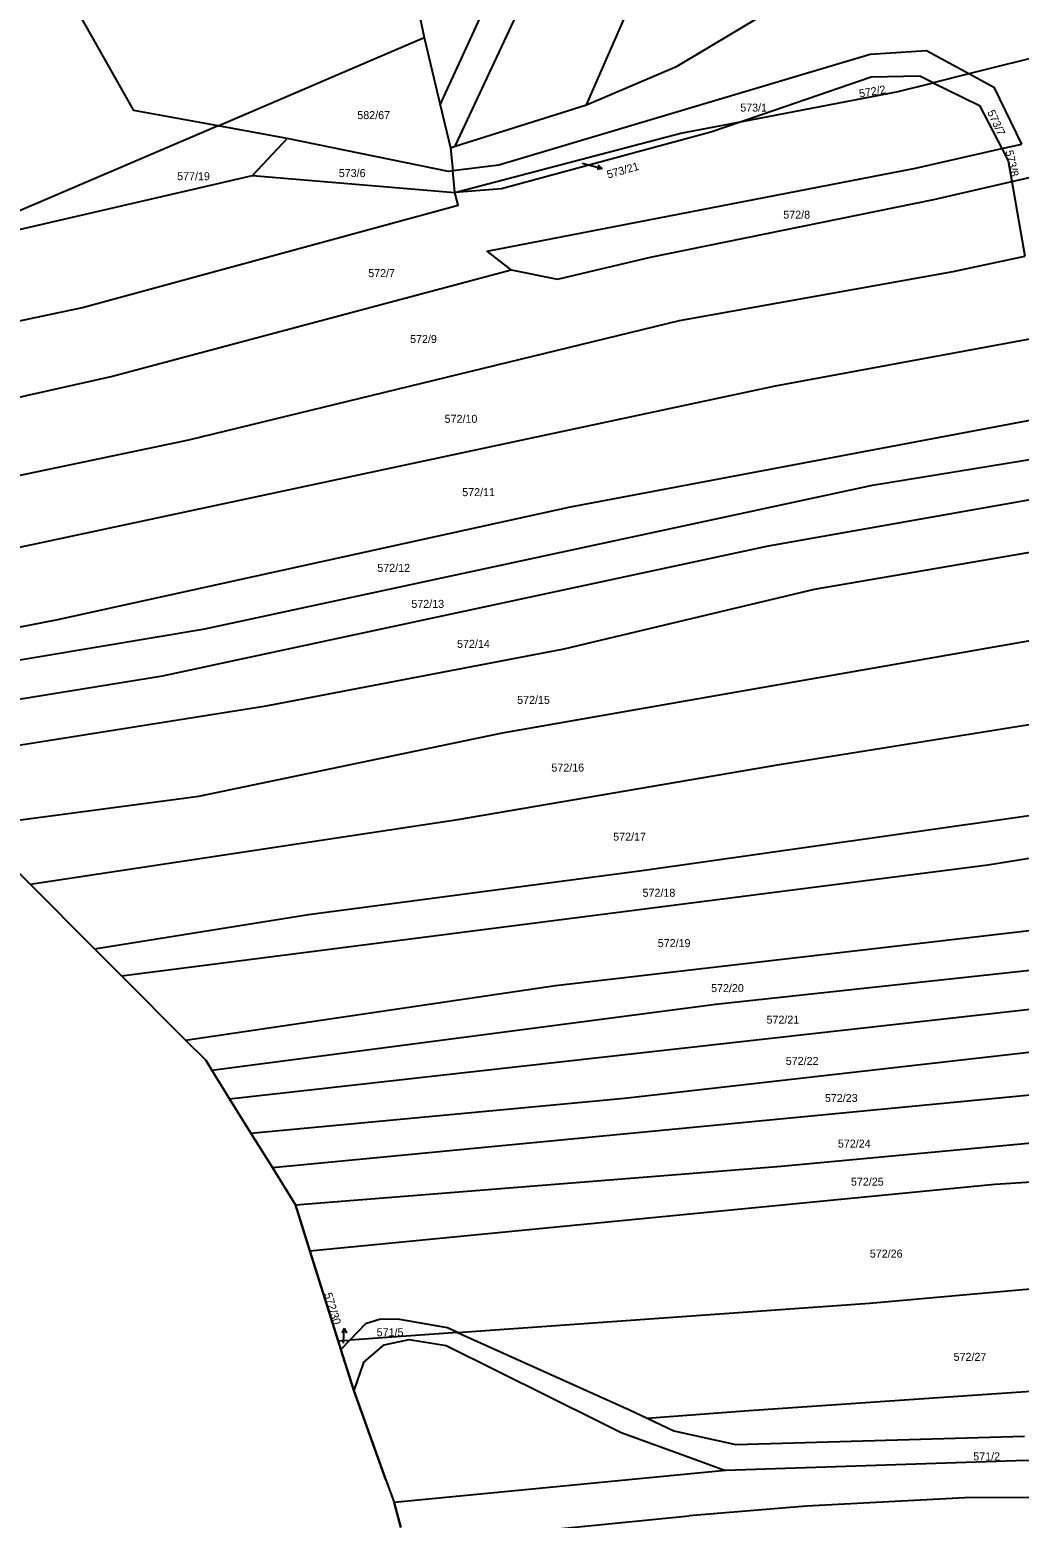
# Model space of a CAD drawing. Extents: x -757266 to -753360, y -1162585 to -1157740.
# Drawn here: x -756960.2 to -756750.1, y -1160912.3 to -1160596.2 of the extents above; entities that cross this region are included whole.
import ezdxf

# ---------------------------------------------------------------- set-up
doc = ezdxf.new("R2010")
doc.units = 0
for name, color, linetype in [('Hranice kat_území', 7, 'Continuous'), ('Hranice parcel', 7, 'Continuous'), ('Parcelní čísla', 7, 'Continuous'), ('Pop  PČ popisy', 7, 'Continuous'), ('Poz předměty', 7, 'Continuous'), ('Vnitřní kresba', 7, 'Continuous')]:
    doc.layers.add(name, color=color, linetype=linetype)

msp = doc.modelspace()

# ---------------------------------------------------------------- linework, layer by layer
at = {"layer": 'Hranice kat_území'}
msp.add_lwpolyline([(-756972.43, -1160765.35), (-756960.16, -1160777.66), (-756946.47, -1160791.4), (-756940.76, -1160797.13), (-756927.16, -1160810.78), (-756922.88, -1160815.08), (-756921.57, -1160817.19), (-756917.8, -1160823.25), (-756913.26, -1160830.57), (-756908.72, -1160837.87), (-756903.82, -1160845.75), (-756900.75, -1160855.56), (-756894.76, -1160874.69), (-756894.2, -1160876.49), (-756891.4, -1160885.2), (-756884.59, -1160904.18), (-756882.85, -1160909.02), (-756881.4, -1160914.33)], dxfattribs=at)
at = {"layer": 'Hranice parcel'}
for p, q in [((-756674.81, -1160584), (-756760.8, -1160605.58)), ((-756920.23, -1160616.61), (-756876.44, -1160597.83)), ((-756876.44, -1160597.83), (-756873.04, -1160612.16)), ((-756760.8, -1160605.58), (-756768.37, -1160607.44)), ((-756873.04, -1160612.16), (-756870.89, -1160621.26)), ((-756869.86, -1160620.94), (-756842.02, -1160612.11)), ((-756920.23, -1160616.61), (-756982.83, -1160643.35)), ((-756905.6, -1160619.29), (-756920.23, -1160616.61)), ((-756905.6, -1160619.29), (-756912.96, -1160627.12)), ((-756870.89, -1160621.26), (-756869.86, -1160620.94)), ((-756870.89, -1160621.26), (-756870.4, -1160626.18)), ((-756753.75, -1160621.44), (-756749.5, -1160620.47)), ((-756982.83, -1160643.35), (-756912.96, -1160627.12)), ((-756912.96, -1160627.12), (-756869.94, -1160630.76)), ((-756869.94, -1160630.76), (-756870.4, -1160626.18)), ((-756751.64, -1160628.42), (-756747.35, -1160627.43)), ((-756751.64, -1160628.42), (-756748.85, -1160644.3)), ((-756960.16, -1160777.66), (-756972.43, -1160765.35)), ((-756946.47, -1160791.4), (-756960.16, -1160777.66)), ((-756940.76, -1160797.13), (-756946.47, -1160791.4)), ((-756927.16, -1160810.78), (-756940.76, -1160797.13)), ((-756917.8, -1160823.25), (-756921.57, -1160817.19)), ((-756913.26, -1160830.57), (-756917.8, -1160823.25)), ((-756908.72, -1160837.87), (-756913.26, -1160830.57)), ((-756903.82, -1160845.75), (-756908.72, -1160837.87)), ((-756900.75, -1160855.56), (-756903.82, -1160845.75)), ((-756894.76, -1160874.69), (-756900.75, -1160855.56)), ((-756894.76, -1160874.69), (-756892.28, -1160874.51)), ((-756894.2, -1160876.49), (-756894.76, -1160874.69)), ((-756894.2, -1160876.49), (-756892.28, -1160874.51)), ((-756869.4, -1160872.88), (-756892.28, -1160874.51)), ((-756891.4, -1160885.2), (-756894.2, -1160876.49)), ((-756884.59, -1160904.18), (-756891.4, -1160885.2)), ((-756884.59, -1160904.18), (-756882.85, -1160909.02)), ((-756881.4, -1160914.33), (-756882.85, -1160909.02))]:
    msp.add_line(p, q, dxfattribs=at)
for points in [[(-756873.04, -1160612.16), (-756842.76, -1160546.18), (-756812.89, -1160478.08), (-756780.36, -1160403.72), (-756775.06, -1160406.46)], [(-756869.86, -1160620.94), (-756834.42, -1160545.08), (-756806.15, -1160479.34), (-756775.06, -1160406.46)], [(-756842.02, -1160612.11), (-756815.32, -1160551.09), (-756792.31, -1160494.01), (-756759.97, -1160414.94)], [(-756920.23, -1160616.61), (-756938.13, -1160613.33), (-756958.64, -1160576.94), (-756928.76, -1160536.05)], [(-756889.95, -1160577.39), (-756881.68, -1160586.35), (-756877.96, -1160590.74), (-756876.44, -1160597.83)], [(-756842.02, -1160612.11), (-756822.76, -1160603.95), (-756804.64, -1160593.12)], [(-756760.8, -1160605.58), (-756769.74, -1160600.7), (-756781.75, -1160601.41), (-756860.64, -1160624.95), (-756870.4, -1160626.18)], [(-756768.37, -1160607.44), (-756771.17, -1160606.08), (-756781.56, -1160606.26), (-756808.96, -1160615.67)], [(-756749.5, -1160620.47), (-756755.34, -1160608.56), (-756760.8, -1160605.58)], [(-756808.96, -1160615.67), (-756775.82, -1160609.28), (-756768.37, -1160607.44)], [(-756768.37, -1160607.44), (-756758.49, -1160612.26), (-756753.75, -1160621.44)], [(-756808.96, -1160615.67), (-756815.57, -1160617.94), (-756860.04, -1160629.98), (-756869.94, -1160630.76)], [(-756869.94, -1160630.76), (-756821.93, -1160618.17), (-756808.96, -1160615.67)], [(-756870.4, -1160626.18), (-756871.27, -1160626.29), (-756905.6, -1160619.29)], [(-756857.97, -1160647.16), (-756863.07, -1160643.19), (-756772.13, -1160625.61), (-756753.75, -1160621.44)], [(-756753.75, -1160621.44), (-756752.41, -1160624.03), (-756751.64, -1160628.42)], [(-756857.97, -1160647.16), (-756848.17, -1160649.15), (-756828.37, -1160644.48), (-756768.21, -1160632.24), (-756751.64, -1160628.42)], [(-757061.82, -1160678.61), (-757040.15, -1160674.45), (-756949.02, -1160655.21), (-756869.26, -1160633.44), (-756869.94, -1160630.76)], [(-756995.79, -1160697.78), (-756926.44, -1160683.29), (-756822.26, -1160657.96), (-756764.1, -1160647.54), (-756748.85, -1160644.3)], [(-757019.7, -1160687.01), (-756942.95, -1160669.86), (-756857.97, -1160647.16)], [(-756984.51, -1160711.03), (-756963.05, -1160706.21), (-756801.83, -1160671.79), (-756746.27, -1160661.56)], [(-757009.05, -1160732.17), (-756954.28, -1160721.43), (-756845.37, -1160697.55), (-756745.89, -1160678.79)], [(-757003.76, -1160736.96), (-756923.05, -1160723.42), (-756781.26, -1160692.89), (-756745.7, -1160687.1)], [(-756996.2, -1160743.8), (-756932.05, -1160733.42), (-756803.34, -1160705.8), (-756745.27, -1160695.53)], [(-756987.11, -1160752.03), (-756910.03, -1160739.78), (-756846.76, -1160727.68), (-756793.55, -1160715), (-756743.66, -1160706.45)], [(-756972.43, -1160765.35), (-756924.35, -1160758.99), (-756859.82, -1160745.52), (-756739.61, -1160724.52)], [(-756960.16, -1160777.66), (-756869.29, -1160763.95), (-756800.54, -1160752.17), (-756732.03, -1160741.22)], [(-756946.47, -1160791.4), (-756901.04, -1160784.08), (-756829.65, -1160774.72), (-756729.49, -1160760.44), (-756721.22, -1160759)], [(-756940.76, -1160797.13), (-756756.76, -1160773.53), (-756715, -1160766.81)], [(-756927.16, -1160810.78), (-756848.6, -1160799.17), (-756699.1, -1160781.82)], [(-756921.57, -1160817.19), (-756814.5, -1160803.14), (-756696.72, -1160790.39), (-756691.19, -1160789.88)], [(-756917.8, -1160823.25), (-756741.43, -1160803.53), (-756691.59, -1160797.47)], [(-756913.26, -1160830.57), (-756833.95, -1160823.1), (-756711.32, -1160809.16), (-756686.81, -1160806.12), (-756691.59, -1160797.47)], [(-756921.57, -1160817.19), (-756922.88, -1160815.08), (-756927.16, -1160810.78)], [(-756908.72, -1160837.87), (-756708.63, -1160818.7), (-756674.95, -1160815.52)], [(-756903.82, -1160845.75), (-756800.62, -1160837.55), (-756671.35, -1160825.5)], [(-756900.75, -1160855.56), (-756755.26, -1160841.36), (-756667.63, -1160835.84)], [(-756869.4, -1160872.88), (-756781.87, -1160866.64), (-756719.11, -1160861.07), (-756665.32, -1160859)], [(-756869.4, -1160872.88), (-756871.49, -1160871.94), (-756881.65, -1160870.12), (-756885.77, -1160870.05), (-756888.93, -1160871.06), (-756892.28, -1160874.51)], [(-756869.4, -1160872.88), (-756832.89, -1160889.31), (-756829.11, -1160891.1)], [(-756829.11, -1160891.1), (-756807.49, -1160889.44), (-756719.7, -1160883.45), (-756671.74, -1160882.24)], [(-756829.11, -1160891.1), (-756823.47, -1160893.76), (-756810.27, -1160896.68), (-756748.96, -1160894.94)], [(-756619.9, -1160909.59), (-756628.37, -1160908.08), (-756670.45, -1160902.55), (-756672.74, -1160902.44), (-756712.71, -1160900.46), (-756748.6, -1160900.11), (-756812.44, -1160902.2), (-756882.85, -1160909.02)]]:
    msp.add_lwpolyline(points, dxfattribs=at)
at = {"layer": 'Pop  PČ popisy'}
for p, q in [((-756842.88, -1160624.54), (-756841.55, -1160624.9)), ((-756841.55, -1160624.9), (-756838.651, -1160625.677)), ((-756838.651, -1160625.677), (-756839.489, -1160624.934)), ((-756838.651, -1160625.677), (-756839.748, -1160625.901)), ((-756893.443, -1160871.983), (-756893.995, -1160872.957)), ((-756893.6, -1160874.98), (-756893.443, -1160871.983)), ((-756893.443, -1160871.983), (-756892.995, -1160873.009)), ((-756893.61, -1160875.19), (-756893.6, -1160874.98))]:
    msp.add_line(p, q, dxfattribs=at)
at = {"layer": 'Poz předměty'}
msp.add_line((-756869.44, -1160916.76), (-756820.21, -1160911.83), dxfattribs=at)
msp.add_lwpolyline([(-756714.38, -1160907.91), (-756761.61, -1160907.99), (-756795.29, -1160909.78), (-756820.21, -1160911.83)], dxfattribs=at)
at = {"layer": 'Vnitřní kresba'}
for p, q in [((-756885, -1160875.52), (-756879.67, -1160874.39)), ((-756879.67, -1160874.39), (-756871.77, -1160875.65)), ((-756889.35, -1160879.27), (-756885, -1160875.52)), ((-756871.77, -1160875.65), (-756839.19, -1160891.87)), ((-756889.35, -1160879.27), (-756891.4, -1160885.2)), ((-756839.19, -1160891.87), (-756834.66, -1160894.13)), ((-756834.66, -1160894.13), (-756819.38, -1160899.68)), ((-756819.38, -1160899.68), (-756812.44, -1160902.2))]:
    msp.add_line(p, q, dxfattribs=at)

# ---------------------------------------------------------------- texts
at = {"layer": 'Parcelní čísla'}
for s, rotation, p in [('572/2', 10, (-756783.932, -1160610.617)), ('573/7', 295, (-756756.92, -1160613.699)), ('573/8', 283, (-756753.058, -1160621.981)), ('573/21', 16, (-756837.394, -1160627.818)), ('572/30', 287, (-756897.732, -1160864.728))]:
    msp.add_text(s, height=1.7, rotation=rotation, dxfattribs=at).set_placement(p)
for s, p in [('573/1', (-756809.34, -1160613.58)), ('582/67', (-756890.67, -1160615.17)), ('577/19', (-756928.94, -1160628.15)), ('573/6', (-756894.61, -1160627.48)), ('572/8', (-756800.19, -1160636.31)), ('572/7', (-756888.36, -1160648.73)), ('572/9', (-756879.46, -1160662.73)), ('572/10', (-756872.12, -1160679.68)), ('572/11', (-756868.39, -1160695.25)), ('572/12', (-756886.42, -1160711.34)), ('572/13', (-756879.19, -1160718.99)), ('572/14', (-756869.49, -1160727.48)), ('572/15', (-756856.72, -1160739.38)), ('572/16', (-756849.45, -1160753.76)), ('572/17', (-756836.32, -1160768.43)), ('572/18', (-756830.08, -1160780.35)), ('572/19', (-756826.86, -1160791.04)), ('572/20', (-756815.52, -1160800.6)), ('572/21', (-756803.75, -1160807.3)), ('572/22', (-756799.66, -1160816.07)), ('572/23', (-756791.36, -1160823.94)), ('572/24', (-756788.59, -1160833.63)), ('572/25', (-756785.82, -1160841.71)), ('572/26', (-756781.81, -1160856.99)), ('571/5', (-756886.56, -1160873.7)), ('572/27', (-756764.01, -1160878.92)), ('571/2', (-756759.84, -1160900.06))]:
    msp.add_text(s, height=1.7, dxfattribs=at).set_placement(p)

doc.saveas('drawing.dxf')
